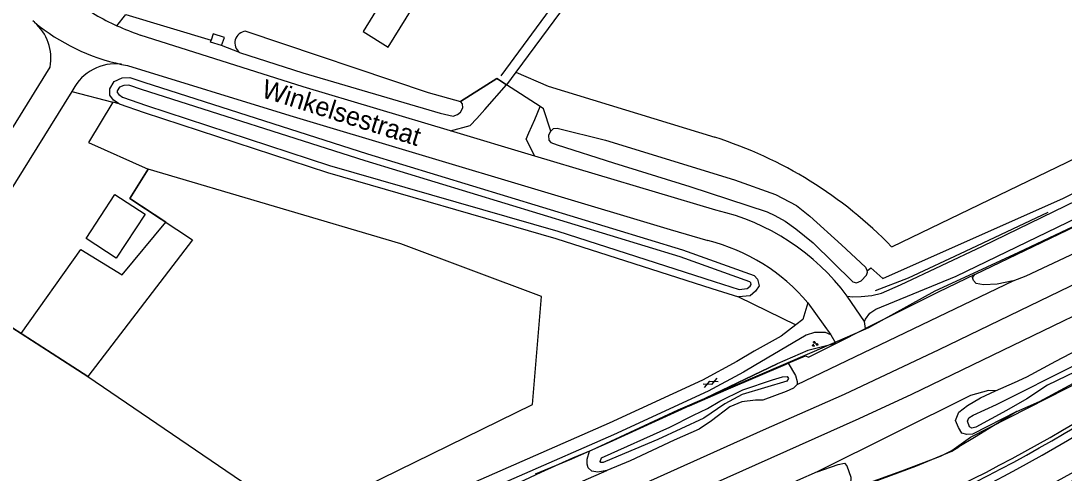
# Model space of a CAD drawing. Extents: x 136000 to 141014, y 402000 to 403500.
# Drawn here: x 139902.2 to 140041.4, y 402564.6 to 402624.9 of the extents above; entities that cross this region are included whole.
import ezdxf

# ---------------------------------------------------------------- set-up
doc = ezdxf.new("R2010")
doc.units = 0
for name, color, linetype in [('gg-afsc-erfafscheiding', 7, 'Continuous'), ('gg-afsc-hekwerk', 7, 'Continuous'), ('gg-anno-openbare ruimte label', 7, 'Continuous'), ('gg-aspt-spoorlijn', 7, 'Continuous'), ('gg-bbg-bassin', 7, 'Continuous'), ('gg-bbg-bijgebouw', 7, 'Continuous'), ('gg-bbg-lage trafo', 7, 'Continuous'), ('gg-knt-bronhoudergrens', 7, 'Continuous'), ('gg-knt-onverhard', 7, 'Continuous'), ('gg-knt-verharding', 7, 'Continuous'), ('gg-knt-verharding nz', 7, 'Continuous'), ('gg-kntw-bovenkant insteek waterloop', 7, 'Continuous'), ('gg-kntw-greppel-droge sloot', 7, 'Continuous'), ('gg-kntw-waterlijn', 7, 'Continuous'), ('gt-bbg-plantopografie pand', 7, 'Continuous'), ('gt-grn-groengrens', 7, 'Continuous'), ('gt-grn-groengrens NZ', 7, 'Continuous'), ('gt-grn-weggrens', 7, 'Continuous'), ('gt-symb-gesloten verharding', 7, 'Continuous'), ('gt-symb-groenvak', 7, 'Continuous'), ('gx-grn-maaiveld', 7, 'Continuous')]:
    doc.layers.add(name, color=color, linetype=linetype)

# ---------------------------------------------------------------- blocks, each defined once
blk = doc.blocks.new('gt0-GRVAK')
at = {"layer": 'gt-symb-groenvak'}
for p, q in [((-0.11, 0.19), (-0.23, 0.24)), ((-0.18, 0.15), (0.09, 0.15)), ((-0.09, 0.21), (-0.16, 0.32)), ((-0.05, 0.21), (-0.05, 0.39)), ((0, 0.21), (0.06, 0.32)), ((0.02, 0.19), (0.13, 0.24)), ((0.26, -0.05), (0.2, 0.06)), ((0.31, -0.05), (0.31, 0.13)), ((0.35, -0.05), (0.41, 0.06)), ((-0.24, -0.23), (-0.36, -0.18)), ((-0.32, -0.26), (-0.05, -0.26)), ((-0.23, -0.21), (-0.29, -0.1)), ((-0.18, -0.2), (-0.18, -0.02)), ((-0.14, -0.21), (-0.07, -0.1)), ((-0.12, -0.23), (0, -0.18)), ((0.24, -0.07), (0.12, -0.02)), ((0.17, -0.11), (0.44, -0.11)), ((0.37, -0.07), (0.49, -0.02))]:
    blk.add_line(p, q, dxfattribs=at)
blk = doc.blocks.new('gt0-GESVH1')
at = {"layer": 'gt-symb-gesloten verharding'}
for p, q in [((-0.99, -0.26), (0.01, 0.24)), ((0.01, -0.26), (-0.99, 0.24)), ((0.01, 0.24), (1.01, -0.26)), ((1.01, 0.24), (0.01, -0.26))]:
    blk.add_line(p, q, dxfattribs=at)

msp = doc.modelspace()

# ---------------------------------------------------------------- linework, layer by layer
at = {"layer": 'gg-afsc-erfafscheiding'}
for p, q in [((139916.18, 402625.72), (139927.56, 402622.3)), ((139931.37, 402620.66), (139928.96, 402621.57)), ((139960.83, 402614.11), (139965.66, 402617.19)), ((139968.2, 402618.05), (139966.95, 402616.36)), ((139909.14, 402615.68), (139909, 402615.46)), ((139916.74, 402601.19), (139919.17, 402605.09))]:
    msp.add_line(p, q, dxfattribs=at)
for points in [[(139881.27, 402596.4), (139887.38, 402592.63), (139888.48, 402592.39), (139890.08, 402593.1), (139893.36, 402598.2), (139906.09, 402618.71)], [(139909, 402615.46), (139896.76, 402595.87), (139892.64, 402589.44)]]:
    msp.add_lwpolyline(points, dxfattribs=at)
for centre, radius, start, end in [((139899.8, 402619.87), 6.39, 349.5483, 48.8678), ((139914.78, 402612.81), 6.33, 82.5658, 153.0018)]:
    msp.add_arc(centre, radius, start, end, dxfattribs=at)
at = {"layer": 'gg-afsc-hekwerk'}
for p, q in [((139996.92, 402659.43), (139966.22, 402617.55)), ((139965.66, 402617.19), (139960.83, 402614.11)), ((139965.89, 402617.05), (139965.66, 402617.19)), ((139966.95, 402616.36), (139965.89, 402617.05)), ((139971.48, 402613.44), (139966.95, 402616.36)), ((139919.17, 402605.09), (139916.74, 402601.19)), ((139916.74, 402601.19), (139925.07, 402595.7)), ((139925.07, 402595.7), (139911.1, 402577.45)), ((139911.1, 402577.45), (139900.36, 402584.4)), ((139991.37, 402573.56), (140003.07, 402579.17)), ((140029.38, 402569.35), (140027.3, 402568.09))]:
    msp.add_line(p, q, dxfattribs=at)
for points in [[(139972.87, 402610.17), (139971.91, 402613.17), (139971.48, 402613.44)], [(140016.17, 402588.91), (140020.61, 402590.61), (140028.18, 402594.17), (140039.21, 402599.37)], [(139897.51, 402532.48), (139908.23, 402537.14), (139922.92, 402543.52), (139932.83, 402547.8), (139943.13, 402552.22), (139955.17, 402557.48), (139965.79, 402562.07), (139969.4, 402563.7), (139971.58, 402564.7), (139975.8, 402566.6), (139978.29, 402567.65), (139989.88, 402573.04), (140007.74, 402580.72), (140013.49, 402583.18), (140015.28, 402583.99), (140024.16, 402588.9), (140028.69, 402590.96), (140035.29, 402594.06), (140042.55, 402597.44)], [(139695.6, 402425.66), (139805.85, 402473.73), (139837.98, 402487.68), (139987.94, 402552.16), (140009.91, 402561.86), (140014.92, 402563.14), (140019.72, 402564.89), (140024.87, 402566.83), (140026.38, 402567.58), (140028.85, 402569.37), (140069.75, 402590.19)]]:
    msp.add_lwpolyline(points, dxfattribs=at)
at = {"layer": 'gg-aspt-spoorlijn'}
for points in [[(139309.13, 402272.12), (139387.29, 402305.74), (139419.65, 402319.8), (139919.67, 402534.58), (139974.77, 402558.45), (140001.23, 402570.35), (140012.04, 402575.09), (140024.68, 402581.07), (140060.93, 402598.57), (140100.23, 402618.51), (140115.24, 402626.43), (140139.48, 402639.63), (140157.4, 402649.6), (140192.29, 402669.74), (140218.01, 402685.18), (140236.57, 402696.72), (140261.92, 402712.73), (140276.43, 402722.16), (140290.06, 402730.74), (140348.36, 402768.37), (140378.07, 402787.34), (140409.94, 402808.02)], [(139312.8, 402269.59), (139342.64, 402282.24), (139355.68, 402288), (139367.11, 402292.93), (139391.2, 402303.28), (139403.49, 402308.43), (139421.17, 402316.28), (139574.58, 402382.14), (139629.69, 402405.97), (139684.89, 402429.62), (139866.47, 402507.65), (139976.69, 402555.19), (140014, 402571.86), (140021.05, 402575.12), (140062.77, 402595.28)]]:
    msp.add_lwpolyline(points, dxfattribs=at)
at = {"layer": 'gg-bbg-bassin'}
msp.add_lwpolyline([(139928.96, 402621.57), (139929.33, 402622.67), (139927.84, 402623.15), (139927.56, 402622.3)], dxfattribs=at)
at = {"layer": 'gg-bbg-bijgebouw'}
msp.add_lwpolyline([(139947.83, 402623.44), (139951.18, 402621.37), (139954.37, 402626.53), (139951.02, 402628.6), (139947.83, 402623.44)], dxfattribs=at)
at = {"layer": 'gg-bbg-lage trafo'}
msp.add_lwpolyline([(139928.96, 402621.57), (139927.48, 402622.05), (139927.56, 402622.3)], dxfattribs=at)
at = {"layer": 'gg-knt-bronhoudergrens'}
for p, q in [((139965.66, 402617.19), (139965.89, 402617.05)), ((139965.89, 402617.05), (139966.95, 402616.36)), ((139911.1, 402577.45), (139939.15, 402558.42))]:
    msp.add_line(p, q, dxfattribs=at)
for points in [[(140018.35, 402594.75), (140053.47, 402611.66), (140091.33, 402630.67), (140125.48, 402649.23), (140065.81, 402699.62), (140068.99, 402702.05)], [(139957.72, 402668.89), (139955.52, 402664.67), (139969.8, 402654.41), (139986.07, 402642.21), (139968.2, 402618.05)], [(140015.06, 402591.57), (140015.55, 402591.93), (140017.18, 402590.55), (140041.25, 402601.24), (140082.58, 402621.73), (140102.88, 402632.59), (140131.31, 402648.02)], [(139968.2, 402618.05), (139972.51, 402616.15), (139994.77, 402609.36)], [(139972.87, 402610.17), (139971.91, 402613.17), (139971.48, 402613.44)], [(139939.15, 402558.42), (139970.44, 402573.71), (139971.64, 402588.14), (139952.89, 402595.14), (139919.17, 402605.09)], [(139902.23, 402583.19), (139910.21, 402594.41), (139915.71, 402591.02), (139921.53, 402598.03), (139916.74, 402601.19)]]:
    msp.add_lwpolyline(points, dxfattribs=at)
msp.add_arc((139977.65, 402555.42), 56.59, 44.0202, 72.3929, dxfattribs=at)
at = {"layer": 'gg-knt-onverhard'}
msp.add_line((139971.48, 402613.44), (139966.95, 402616.36), dxfattribs=at)
at = {"layer": 'gg-knt-verharding'}
for p, q in [((139914.99, 402624.23), (139916.18, 402625.72)), ((139904.01, 402624.69), (139903.78, 402624.88)), ((139994.91, 402599.63), (139970.74, 402606.84)), ((140014.73, 402584.81), (140012.41, 402588.16)), ((140014.85, 402583.85), (140014.73, 402584.81))]:
    msp.add_line(p, q, dxfattribs=at)
for points in [[(140012.41, 402588.16), (140013.11, 402588.08), (140014.27, 402588.13), (140015.71, 402588.25), (140017, 402588.57), (140019.52, 402589.7), (140030.47, 402594.83), (140057.38, 402607.91), (140076.24, 402617.39), (140114.31, 402637.29), (140132.37, 402646.94)], [(139959.49, 402610.2), (139939.83, 402616.06), (139918.11, 402622.99)], [(139915.6, 402619.08), (139916.42, 402618.92), (139938.05, 402612.28), (139988.82, 402597.08), (139993.84, 402595.58)], [(139959.49, 402610.2), (139962.14, 402610.91), (139962.99, 402611.87), (139964.06, 402613.07), (139966.95, 402616.36)], [(139970.74, 402606.84), (139969.58, 402609.11), (139969.95, 402609.93), (139970.74, 402611.71), (139971.48, 402613.44)], [(140014.73, 402584.81), (140014.87, 402585.09), (140015.44, 402585.9), (140016.22, 402586.45), (140026.94, 402590.84), (140048.56, 402601.29)], [(140007.18, 402587.27), (140006.5, 402585.07), (140005.57, 402584.35)], [(140005.57, 402584.35), (140003.59, 402582.82), (140000, 402580.83)], [(140009.52, 402583.31), (140008.06, 402583.32), (140006.93, 402582.99), (140000, 402578.88)], [(140000, 402580.83), (139997.68, 402579.46), (139993.11, 402576.98), (139980.68, 402571.24), (139942.8, 402554.61), (139941.32, 402553.97)], [(140000, 402578.88), (139998.56, 402578.02), (139993.86, 402575.5), (139981.24, 402569.69), (139943.47, 402553.14), (139849.7, 402512.65), (139820.04, 402500)]]:
    msp.add_lwpolyline(points, dxfattribs=at)
for centre, radius, start, end in [((139921.31, 402645.66), 27.19, 230.494, 257.877), ((139929.1, 402655.06), 33.9, 245.4107, 251.0817), ((139988.12, 402570.18), 30.23, 36.5136, 77.0146), ((139987.64, 402570.76), 25.58, 40.1907, 75.967), ((139914.09, 402789.79), 253.61, 288.2856, 302.2483), ((139915.87, 402784.85), 248.94, 288.2556, 302.5), ((139911.74, 402794.46), 265.32, 287.4794, 300.9196), ((139904.37, 402812.23), 285, 287.8129, 300.3578)]:
    msp.add_arc(centre, radius, start, end, dxfattribs=at)
at = {"layer": 'gg-knt-verharding nz'}
msp.add_line((139970.74, 402606.84), (139959.49, 402610.2), dxfattribs=at)
for centre, radius, start, end in [((139929.07, 402655.03), 33.86, 234.435, 245.4359), ((139916.72, 402783.1), 248.02, 288.1705, 302.529), ((139911.94, 402794.89), 264.64, 287.4125, 300.855)]:
    msp.add_arc(centre, radius, start, end, dxfattribs=at)
at = {"layer": 'gg-kntw-bovenkant insteek waterloop'}
msp.add_line((139991.37, 402573.56), (139996.27, 402575.67), dxfattribs=at)
for points in [[(140035.05, 402572.8), (140038.07, 402574.15), (140044.24, 402577.46), (140056.21, 402582.99), (140101.04, 402605.76), (140135.89, 402624.2), (140169.33, 402642.53), (140187.83, 402653.21), (140206.67, 402664.59), (140248.2, 402690.17)], [(139932.2, 402623.5), (139956.51, 402615.34), (139960.83, 402614.11)], [(139931.37, 402620.66), (139939.82, 402617.93), (139958.14, 402612.56), (139959.85, 402612.19), (139960.41, 402612.38), (139960.82, 402612.71), (139961.14, 402613.3), (139961.09, 402613.82), (139960.88, 402614.1), (139960.83, 402614.11)], [(139915.28, 402613.81), (139914.53, 402614.32), (139914.06, 402614.97), (139914.04, 402615.82), (139914.65, 402616.81), (139915.69, 402617.26), (139916.71, 402617.32), (139918.58, 402616.7), (139948.43, 402607.15), (139990.45, 402594.35), (140000.01, 402590.93), (140000.44, 402590.45), (140000.68, 402589.54), (140000.2, 402588.83), (139999.48, 402588.21), (139997.9, 402588.07)], [(139915.28, 402613.81), (139918.64, 402612.66), (139943.08, 402604.64), (139973.54, 402595.88), (139994.37, 402589.18), (139997.9, 402588.07)], [(139972.87, 402610.17), (139973.23, 402610.54), (139973.74, 402610.57), (139980.16, 402608.97), (139997.38, 402603.69), (140002.84, 402601.73), (140005.67, 402600.24), (140007.42, 402598.84), (140011.65, 402595.01), (140014.86, 402592.05), (140015.06, 402591.57)], [(139972.87, 402610.17), (139972.78, 402610.08), (139972.58, 402609.58), (139972.63, 402608.99), (139972.9, 402608.66), (139973.74, 402608.35), (139981.23, 402605.96), (139991.43, 402602.78), (140001.72, 402599.41), (140002.75, 402598.91), (140004.12, 402598.15), (140005.58, 402597.13), (140007.87, 402595.29), (140013.17, 402590.1), (140013.67, 402589.97), (140014.28, 402590.21), (140015.01, 402590.98), (140015.14, 402591.37), (140015.06, 402591.57)], [(139996.27, 402575.67), (140004.19, 402579.08), (140004.54, 402579.23)], [(140004.54, 402579.23), (140005.53, 402577.58), (140005.74, 402576.8), (140005.72, 402576.38)], [(140005.72, 402576.38), (140005.23, 402575.92), (140004.27, 402575.47), (140001.18, 402574.31), (140000.2, 402574.29), (139998.37, 402574.07), (139996.78, 402573.42), (139994.31, 402571.54), (139992.69, 402570.43), (139989.35, 402568.97), (139983.46, 402566.22), (139980.34, 402564.93)], [(140035.05, 402572.8), (140029.13, 402569.79), (140028.38, 402569.73), (140027.72, 402569.89), (140027.24, 402570.65), (140026.87, 402571.58), (140027.32, 402572.71), (140028.46, 402573.58), (140030.2, 402574.62), (140032.21, 402575.53)], [(139980.34, 402564.93), (139979.14, 402564.73), (139978.33, 402564.85), (139977.87, 402565.29), (139977.73, 402565.78), (139977.72, 402566.45), (139978.02, 402567.5)], [(140008.43, 402564.76), (140011.21, 402565.74), (140012.04, 402565.89), (140012.36, 402565.54), (140012.9, 402564.03), (140012.85, 402563.11), (140012.36, 402562.68), (140009.82, 402561.56)]]:
    msp.add_lwpolyline(points, dxfattribs=at)
msp.add_arc((139932.31, 402621.92), 1.58, 94.2303, 233.2353, dxfattribs=at)
at = {"layer": 'gg-kntw-greppel-droge sloot'}
for points in [[(140029.42, 402591.06), (140064.26, 402607.75), (140080.08, 402615.7), (140093.97, 402622.92), (140123.57, 402638.93), (140152.15, 402654.81), (140180.51, 402670.97), (140186.13, 402674.34)], [(140034.56, 402590.23), (140036.3, 402590.87), (140045.08, 402595), (140062.39, 402603.48), (140075.76, 402610.24), (140078.44, 402611.7), (140080.69, 402613.2), (140082.22, 402614.32), (140084.5, 402615.45), (140086.64, 402616.05), (140088.25, 402616.61), (140105.39, 402625.46), (140121.78, 402634.2), (140132.76, 402640.31), (140134.85, 402641.76), (140136.21, 402643.24), (140137.65, 402644.19), (140140.14, 402644.76), (140148.9, 402648.91), (140169.39, 402660.62), (140185.54, 402670.1)], [(140034.56, 402590.23), (140032.41, 402589.79), (140030.6, 402589.7), (140029.6, 402589.87), (140029.25, 402590.28), (140029.13, 402590.68), (140029.42, 402591.06)], [(140060.34, 402586.54), (140039.13, 402576.3), (140036.38, 402574.48), (140033.66, 402572.92), (140029.59, 402570.73), (140029.05, 402570.57), (140028.74, 402570.74), (140028.47, 402571.53), (140028.65, 402571.97), (140029.22, 402572.32), (140032.33, 402573.73), (140043.15, 402579.16)], [(139991.89, 402572.33), (139993.8, 402573.2), (139995.42, 402574.18), (139998.5, 402575.69), (140002.43, 402577.04), (140003.8, 402577.4), (140004.42, 402577.45), (140004.59, 402577.2), (140004.35, 402576.84), (139998.42, 402575.05), (139996.07, 402573.82), (139993.28, 402571.93), (139987.16, 402569.08), (139981.01, 402566.48), (139979.87, 402565.99), (139979.56, 402565.99), (139979.45, 402566.15), (139979.63, 402566.6), (139988.76, 402570.69), (139991.89, 402572.33)]]:
    msp.add_lwpolyline(points, dxfattribs=at)
at = {"layer": 'gg-kntw-waterlijn'}
msp.add_lwpolyline([(139943.37, 402605.6), (139973.83, 402596.84), (139994.67, 402590.13), (139998.01, 402589.08), (139999.07, 402589.18), (139999.45, 402589.5), (139999.6, 402589.72), (139999.54, 402589.96), (139999.43, 402590.07), (139990.14, 402593.4), (139948.13, 402606.2), (139918.27, 402615.74), (139916.57, 402616.31), (139915.92, 402616.27), (139915.33, 402616.02), (139915.05, 402615.55), (139915.05, 402615.31), (139915.24, 402615.05), (139915.73, 402614.71), (139918.96, 402613.61), (139943.37, 402605.6)], dxfattribs=at)
at = {"layer": 'gt-bbg-plantopografie pand'}
msp.add_lwpolyline([(139914.74, 402601.73), (139918.75, 402599.09), (139914.9, 402593.24), (139910.89, 402595.88), (139914.74, 402601.73)], dxfattribs=at)
at = {"layer": 'gt-grn-groengrens'}
for points in [[(139914.47, 402614.02), (139911.21, 402608.65), (139919.17, 402605.09)], [(140004.54, 402579.23), (140006.87, 402580.24), (140007.23, 402580.02), (140010.88, 402581.85)]]:
    msp.add_lwpolyline(points, dxfattribs=at)
at = {"layer": 'gt-grn-groengrens NZ'}
for p, q in [((139909, 402615.46), (139914.47, 402614.02)), ((139915.28, 402613.81), (139914.47, 402614.02)), ((139997.9, 402588.07), (140005.57, 402584.35))]:
    msp.add_line(p, q, dxfattribs=at)
for points in [[(140029.42, 402591.06), (140024.54, 402588.72), (140014.85, 402583.85)], [(140010.88, 402581.85), (140007.17, 402580.91), (140003.07, 402579.17), (139991.37, 402573.56)]]:
    msp.add_lwpolyline(points, dxfattribs=at)
at = {"layer": 'gt-grn-weggrens'}
msp.add_line((140007.18, 402587.27), (140010.24, 402583.02), dxfattribs=at)
at = {"layer": 'gx-grn-maaiveld'}
for p, q in [((140005.72, 402576.38), (140034.56, 402590.23)), ((139900.36, 402584.4), (139902.23, 402583.19)), ((140010.88, 402581.85), (140014.85, 402583.85)), ((139902.23, 402583.19), (139911.1, 402577.45)), ((140010.24, 402583.02), (140009.52, 402583.31)), ((140010.24, 402583.02), (140010.88, 402581.85)), ((139966.63, 402558.97), (139980.34, 402564.93))]:
    msp.add_line(p, q, dxfattribs=at)
for points in [[(140032.21, 402575.53), (140034.75, 402576.67), (140036.39, 402577.4), (140040.26, 402579.51), (140047.05, 402583.05)], [(140032.21, 402575.53), (140031.27, 402575.59), (140028.85, 402574.95), (140008.43, 402564.76)], [(139991.37, 402573.56), (139980.67, 402568.68), (139978.02, 402567.5)], [(140035.05, 402572.8), (140029.38, 402569.35), (140027.3, 402568.09)], [(139978.02, 402567.5), (139975.62, 402566.42), (139970.8, 402564.43)], [(140009.82, 402561.56), (140014.74, 402562.97), (140021.55, 402565.49), (140026.35, 402567.51), (140027.3, 402568.09)], [(140008.43, 402564.76), (140005.8, 402563.6), (140003.06, 402562.22), (139999.58, 402560.74), (139991.79, 402557.49), (139984.02, 402553.85)]]:
    msp.add_lwpolyline(points, dxfattribs=at)

# ---------------------------------------------------------------- block references
at = {"layer": 'gt-symb-gesloten verharding', "rotation": 23.514556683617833}
msp.add_blockref('gt0-GESVH1', (139994.19, 402576.63), dxfattribs=at)
at = {"layer": 'gt-symb-groenvak'}
msp.add_blockref('gt0-GRVAK', (140008.09, 402581.79), dxfattribs=at)

# ---------------------------------------------------------------- texts
at = {"layer": 'gg-anno-openbare ruimte label'}
msp.add_text('Winkelsestraat', height=2.5, rotation=342.5, dxfattribs=at).set_placement((139934.13, 402614.75))

doc.saveas('drawing.dxf')
